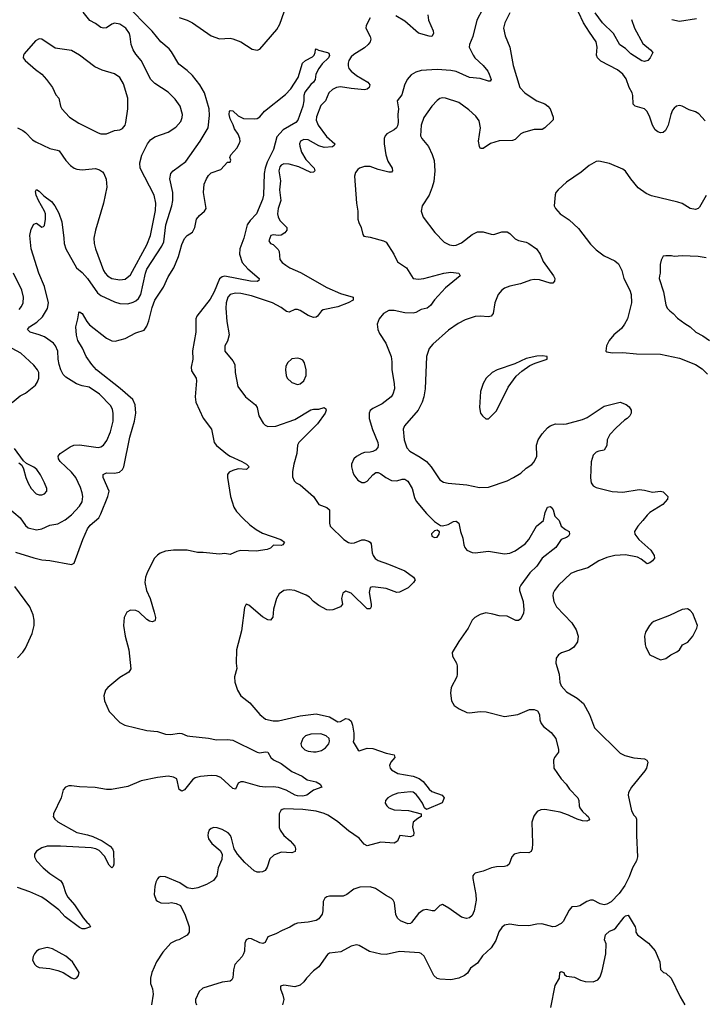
# Model space of a CAD drawing. Header units: inches. Extents: x 1678809 to 1859548, y 384609 to 522868.
# Tile 263 of 386: x 1772926 to 1778008, y 498595 to 505914. Entities that reach past the tile are written whole.
import ezdxf

# ---------------------------------------------------------------- set-up
doc = ezdxf.new("R2010")
doc.units = ezdxf.units.IN
doc.header["$MEASUREMENT"] = 0
doc.layers.add('B7479', color=7, linetype='Continuous')
doc.layers.add('B7570', color=7, linetype='Continuous')

msp = doc.modelspace()

# ---------------------------------------------------------------- linework, layer by layer
at = {"layer": 'B7479', "color": 5}
for points, elevation in [([(1773176, 500000), (1773175.8, 499990), (1773186.5, 499970), (1773210.3, 499950), (1773350, 499872.8), (1773430, 499855.5), (1773470, 499841.6), (1773538.4, 499810), (1773598, 499770), (1773616.4, 499750), (1773623.1, 499730), (1773624.6, 499635.4), (1773619.9, 499620.1), (1773610, 499609.6), (1773590, 499629.7), (1773556.4, 499696.4), (1773517.8, 499737.8), (1773490.6, 499750.6), (1773458.3, 499758.3), (1773229.2, 499770.8), (1773130, 499769.1), (1773090, 499758.4), (1773050, 499732.8), (1773036.2, 499710), (1773035.2, 499690), (1773050, 499660.3), (1773099.7, 499610), (1773150, 499567), (1773232.5, 499512.5), (1773247.1, 499487), (1773270, 499417.6), (1773283.8, 499390), (1773334.3, 499334.3), (1773398, 499238), (1773424.8, 499204.8), (1773442.8, 499190), (1773451, 499170), (1773410, 499156.2), (1773390, 499156.9), (1773370, 499165.4), (1773263.9, 499243.9), (1773216.4, 499296.4), (1773123.2, 499370), (1773090, 499391.9), (1773001.7, 499430), (1772910, 499462)], 420), ([(1774854.8, 500000), (1774854, 499910), (1774861.3, 499890), (1774890.2, 499850.2), (1774935.8, 499810), (1774970.4, 499770), (1774977.1, 499750), (1774974.8, 499730), (1774950, 499719.5), (1774870, 499724.4), (1774815.8, 499704.2), (1774784.6, 499675.4), (1774765.8, 499614.2), (1774750.8, 499590), (1774730, 499579.3), (1774710, 499576), (1774690, 499578), (1774670, 499586.6), (1774599.6, 499650), (1774546, 499710), (1774521.2, 499750), (1774500.7, 499830), (1774491.8, 499850), (1774475.1, 499870), (1774430, 499895.1), (1774394, 499906), (1774370, 499909.4), (1774350, 499902.7), (1774334.8, 499890), (1774326, 499870), (1774323.8, 499850), (1774330, 499824.7), (1774354, 499790), (1774417.1, 499737.1), (1774430.8, 499710), (1774428, 499670), (1774401.6, 499610), (1774390.4, 499550), (1774365.8, 499514.2), (1774314.2, 499485.8), (1774250, 499460.9), (1774210, 499452.7), (1774170, 499461.2), (1774116.6, 499496.6), (1774010, 499541.2), (1773975.3, 499544.7), (1773960.7, 499539.3), (1773950, 499528), (1773938, 499502), (1773930.8, 499470), (1773926, 499410), (1773941, 499370), (1773950, 499361), (1773974, 499350), (1774030, 499346), (1774050.7, 499350.7), (1774090, 499344.7), (1774122, 499330), (1774156.8, 499256.8), (1774186, 499170), (1774184.7, 499130), (1774170, 499108.7), (1774110, 499074), (1774090, 499069), (1774050, 499049), (1773990, 498981.2), (1773942.4, 498910), (1773908.2, 498830), (1773897.1, 498790), (1773899.3, 498750), (1773912.4, 498710), (1773917.6, 498670), (1773905.4, 498590)], 440), ([(1776752.3, 500000), (1776747.2, 499992.8), (1776732.3, 499947.7), (1776737.1, 499790), (1776735.5, 499750), (1776726.8, 499730), (1776710, 499720.7), (1776650, 499722.9), (1776601, 499710), (1776584.9, 499690), (1776564.1, 499635.9), (1776550, 499623.7), (1776530, 499618.4), (1776470, 499617.6), (1776432, 499610), (1776370, 499583.7), (1776310.6, 499569.4), (1776300.5, 499559.5), (1776294.8, 499550), (1776295.5, 499530), (1776317.8, 499410), (1776318.3, 499370), (1776305.3, 499290), (1776290, 499256), (1776270, 499237), (1776248.1, 499231.9), (1776210, 499241.6), (1776116, 499310), (1776070, 499336), (1776050, 499329), (1776010, 499288.7), (1775991, 499289), (1775950, 499299.5), (1775924.6, 499295.4), (1775890.3, 499269.7), (1775837.3, 499202.7), (1775830, 499196.3), (1775810, 499192.4), (1775755.8, 499215.8), (1775734, 499234), (1775722.6, 499262.6), (1775713, 499350), (1775702.9, 499370), (1775690, 499381.6), (1775645.6, 499405.6), (1775570, 499456.4), (1775530, 499466.9), (1775453.4, 499466.6), (1775410.3, 499449.7), (1775357.3, 499410), (1775330, 499398.7), (1775230, 499398), (1775210, 499393.6), (1775195.3, 499384.7), (1775180.9, 499359.1), (1775179.5, 499290), (1775174.3, 499265.7), (1775150.3, 499230), (1775130, 499218.5), (1775070, 499204.8), (1774990, 499198.7), (1774970, 499191), (1774932.7, 499167.3), (1774875.9, 499144.1), (1774830, 499118), (1774770, 499096), (1774750, 499055.3), (1774733.8, 499046.2), (1774710, 499052), (1774650, 499080.9), (1774630, 499082.7), (1774610, 499074), (1774600.4, 499050), (1774596.5, 498990), (1774590.3, 498970), (1774578.4, 498950), (1774526, 498890), (1774514, 498850), (1774509, 498791), (1774502.3, 498777.7), (1774490, 498766.9), (1774430, 498760.4), (1774286.1, 498713.9), (1774260.3, 498690), (1774231.7, 498630), (1774231.8, 498610), (1774241.3, 498590)], 460), ([(1777490.7, 500000), (1777506.2, 499986.2), (1777511.4, 499971.4), (1777510.2, 499850.2), (1777518.5, 499690), (1777510, 499660.9), (1777481.5, 499610), (1777457.4, 499542.6), (1777423.4, 499476.6), (1777382.2, 499417.8), (1777323.6, 499356.4), (1777290, 499338.7), (1777270, 499334), (1777241, 499341), (1777190, 499369.5), (1777170, 499367.8), (1777141.8, 499358.2), (1777090, 499327), (1777070, 499321.2), (1777030, 499319), (1777010, 499295.3), (1776964.9, 499210), (1776950, 499195.1), (1776910, 499173.6), (1776890, 499169.6), (1776807.7, 499192.3), (1776770, 499190.9), (1776710, 499177.7), (1776630, 499180.7), (1776570, 499189.8), (1776530, 499182), (1776510, 499165.7), (1776486.9, 499133.1), (1776464.7, 499070), (1776430, 499013.3), (1776365.4, 498954.6), (1776330, 498899.5), (1776277.5, 498862.5), (1776253.7, 498826.3), (1776232.7, 498810), (1776190, 498788.9), (1776130, 498775.8), (1776050, 498780.9), (1776030, 498786.4), (1776005.3, 498810), (1775931.5, 498951.5), (1775911.2, 498971.2), (1775897, 498977), (1775750, 498988.2), (1775650, 498966.1), (1775610, 498968.3), (1775526.8, 498986.8), (1775450, 499031.6), (1775430, 499036.9), (1775390, 499026.3), (1775314.1, 498985.9), (1775230, 498974), (1775214.4, 498965.6), (1775150, 498872), (1775110, 498844.7), (1775058.4, 498790), (1775038.7, 498761.3), (1775010, 498738), (1774970, 498725.1), (1774890, 498736.2), (1774864.7, 498730), (1774864.9, 498710), (1774882.6, 498662.6), (1774889.1, 498630), (1774880.2, 498590)], 480), ([(1775910.9, 500000), (1775911, 499990), (1775884.5, 499975.5), (1775850, 499948), (1775845.2, 499914.8), (1775855.5, 499870), (1775853.4, 499850), (1775830, 499839.6), (1775750.7, 499849.3), (1775733.1, 499806.9), (1775710, 499791.6), (1775610, 499800.4), (1775510, 499771.6), (1775485.7, 499785.7), (1775449.7, 499830), (1775370, 499883.9), (1775291.4, 499950), (1775230, 499992.5), (1775215.3, 500000)], 440), ([(1777139.9, 500000), (1777150.8, 499990), (1777161, 499970), (1777156.8, 499963.2), (1777142.8, 499957.2), (1777110, 499958.4), (1777070, 499969.7), (1777016.1, 499996.1), (1777005.4, 500000)], 460), ([(1776874.3, 498570), (1776906.6, 498733.4), (1776938, 498790), (1776942, 498830), (1776950, 498838), (1776970, 498832), (1776976.9, 498816.9), (1776990, 498804.7), (1777050, 498796.3), (1777095.2, 498775.2), (1777130, 498764.9), (1777190, 498760.7), (1777224.5, 498775.5), (1777240.7, 498799.3), (1777256.4, 498843.6), (1777283.7, 498970), (1777285.2, 499045.2), (1777273.6, 499073.6), (1777279.3, 499110), (1777310, 499137.3), (1777342, 499150), (1777358, 499162), (1777418.6, 499241.4), (1777430, 499251.3), (1777450, 499258), (1777500.5, 499170), (1777506.8, 499150), (1777506, 499130), (1777518.8, 499110), (1777601, 499050), (1777650, 498991.3), (1777684.7, 498910), (1777690, 498854), (1777711.1, 498831.1), (1777730, 498827.3), (1777768.2, 498788.2), (1777834.6, 498650), (1777871.4, 498590)], 480)]:
    msp.add_lwpolyline(points, dxfattribs=dict(at, elevation=elevation))
at = {"layer": 'B7479', "color": 5, "elevation": 440}
msp.add_lwpolyline([(1773130, 499016.2), (1773070, 499002.7), (1773050, 498989.2), (1773036.3, 498970), (1773025.5, 498950), (1773021.6, 498921.6), (1773037.3, 498890), (1773050, 498879.1), (1773070, 498868.4), (1773150, 498862), (1773210, 498846.8), (1773250, 498831), (1773310, 498791.3), (1773330, 498784.7), (1773350, 498792), (1773362, 498810), (1773368, 498830), (1773319, 498910), (1773270, 498952.7), (1773170, 499006.6)], close=True, dxfattribs=at)
at = {"layer": 'B7570', "color": 5}
for points, elevation in [([(1772835.3, 502290), (1772930.3, 502210), (1772970, 502153.4), (1772990, 502135.5), (1773050, 502122), (1773090, 502128.8), (1773150, 502155.6), (1773210, 502166.7), (1773263.6, 502196.4), (1773310, 502233.4), (1773370, 502298.7), (1773390.6, 502329.4), (1773395.5, 502370), (1773390, 502397.2), (1773377.1, 502437.1), (1773342.6, 502510), (1773311.1, 502550), (1773226.9, 502630), (1773214.3, 502650), (1773211.6, 502670), (1773226.6, 502690), (1773300.5, 502739.5), (1773328.9, 502751.1), (1773370, 502753.4), (1773510, 502734.9), (1773530, 502738.9), (1773548.9, 502751.1), (1773574.1, 502785.9), (1773600.6, 502850), (1773621.2, 502930), (1773621.5, 502990), (1773615.5, 503015.5), (1773602.3, 503042.3), (1773519.7, 503130), (1773441.6, 503181.6), (1773390, 503192), (1773347.5, 503207.5), (1773270, 503257.4), (1773250, 503275.6), (1773231, 503310), (1773219.8, 503350), (1773212.5, 503390), (1773209.8, 503450), (1773192.7, 503490), (1773177.2, 503510), (1773110, 503555.4), (1773070, 503572.4), (1773002.7, 503590), (1772983.7, 503610), (1772998.4, 503630), (1773054.4, 503665.6), (1773095.3, 503704.7), (1773132.7, 503767.3), (1773139.8, 503810), (1773109.2, 503930), (1773066.9, 504030), (1773010.6, 504210), (1773000.2, 504310), (1773010, 504357.1), (1773030, 504394), (1773050, 504402), (1773090, 504370.7), (1773102.5, 504377.5), (1773110, 504382.8), (1773117.7, 504430), (1773116.8, 504470), (1773110, 504489.6), (1773064.8, 504570), (1773048.8, 504610), (1773044.4, 504635.6), (1773050, 504650.6), (1773070, 504639.5), (1773104.1, 504604.1), (1773161.5, 504561.5), (1773188, 504530), (1773215.7, 504475.7), (1773239.3, 504410), (1773254.9, 504290), (1773256, 504250), (1773270, 504210.7), (1773348, 504070), (1773390, 504034.4), (1773430, 503990.3), (1773503.2, 503883.2), (1773530, 503863.2), (1773630, 503816.9), (1773670, 503803.6), (1773730, 503801.8), (1773770, 503812.8), (1773790, 503823.8), (1773810, 503842.3), (1773827.5, 503870), (1773860.2, 504030), (1773870, 504059.6), (1773983.4, 504230), (1773996.4, 504263.6), (1774013.3, 504390), (1774057, 504530), (1774064.3, 504570), (1774063.9, 504630), (1774043.1, 504730), (1774049.6, 504770), (1774067.3, 504790), (1774159.7, 504860.3), (1774268.6, 505011.4), (1774327.7, 505110), (1774337.9, 505202.1), (1774334.7, 505250), (1774298.9, 505370), (1774265.4, 505430), (1774210, 505498.6), (1774170, 505536.1), (1774110, 505582), (1774055.5, 505675.5), (1774037.7, 505697.7), (1773974.1, 505750), (1773910, 505827.8), (1773710, 506031.6)], 440), ([(1774111, 505931), (1774170.1, 505910.2), (1774210, 505890.3), (1774350, 505793.1), (1774410, 505771.8), (1774490, 505776), (1774511.4, 505771.4), (1774570.8, 505750), (1774653.7, 505693.7), (1774690, 505687), (1774710, 505694.9), (1774838.2, 505841.8), (1774860.3, 505879.7), (1774892.2, 505972.2)], 440), ([(1776366.7, 505990), (1776324.5, 505910), (1776294.9, 505790), (1776270.4, 505730), (1776266.4, 505710), (1776296.5, 505650), (1776310.3, 505630), (1776370, 505573.7), (1776405.7, 505530), (1776416.9, 505510), (1776430, 505468), (1776422, 505458), (1776410, 505456.2), (1776350, 505476.8), (1776270, 505483.1), (1776170, 505528.7), (1776130, 505536.8), (1776030, 505544.2), (1775910, 505536.2), (1775870, 505522.5), (1775837.1, 505502.9), (1775806.2, 505470), (1775787.3, 505427.3), (1775765.7, 505354.3), (1775733, 505310), (1775742, 505250), (1775735.6, 505210), (1775740.2, 505150), (1775735.3, 505124.7), (1775727.2, 505110), (1775710, 505096), (1775655.3, 505064.7), (1775643.1, 505050), (1775635.6, 505030), (1775635.2, 504990), (1775648.4, 504908.4), (1775662.2, 504862.2), (1775694.9, 504810), (1775697.3, 504790), (1775690, 504781.2), (1775670, 504780.7), (1775590, 504800.3), (1775530, 504821.8), (1775490, 504821.8), (1775453, 504810), (1775440, 504800), (1775423, 504777), (1775413.8, 504750), (1775429.2, 504550), (1775439.3, 504490), (1775440.3, 504430), (1775445.7, 504405.7), (1775464, 504370), (1775476, 504316), (1775483.5, 504303.5), (1775530, 504296.3), (1775630, 504270.7), (1775650, 504258.8), (1775708, 504170), (1775733.2, 504113.2), (1775800.7, 504070), (1775851.3, 503990), (1775890, 503985.3), (1775930, 503990.3), (1776079, 504030), (1776130, 504037.8), (1776190.4, 504030.4), (1776201, 504010), (1776090, 503921.3), (1776009.4, 503830.6), (1775979.6, 503790), (1775954.9, 503770), (1775910, 503758.6), (1775870, 503738.2), (1775850, 503732.9), (1775790, 503733.6), (1775710, 503752.4), (1775670, 503753.1), (1775630.6, 503730), (1775597.1, 503690), (1775583, 503650), (1775588.2, 503610), (1775601.2, 503581.2), (1775647, 503510), (1775686.4, 503410), (1775692.4, 503370), (1775692.2, 503310), (1775710.3, 503210), (1775711.6, 503170), (1775700.3, 503130), (1775688, 503110), (1775621.3, 503058.7), (1775550, 503024.4), (1775530.2, 503009.8), (1775523.2, 502990), (1775524.5, 502950), (1775547.4, 502867.4), (1775588.9, 502770), (1775591.5, 502750), (1775587.4, 502732.6), (1775570, 502713.6), (1775550, 502704.2), (1775530, 502698.7), (1775490, 502697), (1775470, 502689.5), (1775430, 502667), (1775410.6, 502650), (1775393.4, 502610), (1775393, 502590), (1775402.4, 502550), (1775410.4, 502530), (1775439.3, 502490), (1775470, 502474), (1775490, 502474.4), (1775510, 502483.8), (1775550, 502530.8), (1775572.5, 502547.5), (1775590, 502547.7), (1775610, 502538), (1775646.8, 502510), (1775690, 502488.5), (1775730, 502486.4), (1775770, 502499.3), (1775790, 502497.1), (1775810, 502483.8), (1775844.4, 502430), (1775861.1, 502361.1), (1775874.2, 502334.2), (1775950, 502244), (1776010, 502182.8), (1776054.8, 502154.8), (1776070, 502150.8), (1776110, 502160.5), (1776150, 502183), (1776166.8, 502186.8), (1776170, 502187.3), (1776190, 502171), (1776202, 502110), (1776218.8, 502058.8), (1776226.7, 502010), (1776234.9, 501990), (1776250.8, 501970), (1776290, 501952.7), (1776310.5, 501950.5), (1776410, 501964.2), (1776530, 501942.6), (1776570, 501948.9), (1776610, 501964.6), (1776682.7, 502017.3), (1776710, 502050.6), (1776767.6, 502150), (1776818.4, 502190), (1776832, 502250), (1776850, 502290.7), (1776870, 502294), (1776876, 502290), (1776890.4, 502270.4), (1776904.4, 502224.4), (1776936.3, 502190), (1776950.8, 502150), (1776983.8, 502123.8), (1777011, 502110), (1777014, 502090), (1777004.5, 502075.5), (1776990, 502065.2), (1776951.3, 502050), (1776910.7, 501990), (1776808.7, 501911.3), (1776769.4, 501850.6), (1776718.4, 501801.6), (1776650.3, 501710), (1776640.3, 501690), (1776640.3, 501670), (1776667.4, 501590), (1776673.4, 501526.6), (1776670, 501502), (1776650, 501459), (1776633.2, 501446.8), (1776613, 501447), (1776550, 501479.7), (1776490, 501483.5), (1776444.1, 501495.9), (1776390, 501503.6), (1776350, 501492), (1776310, 501469.6), (1776289.1, 501450.9), (1776259.3, 501390), (1776190, 501292.3), (1776141.3, 501210), (1776142.6, 501182.6), (1776172.7, 501130), (1776177.1, 501110), (1776178, 501050), (1776174.9, 501030), (1776134, 500950), (1776127.1, 500907.1), (1776134.9, 500850), (1776156.2, 500816.2), (1776193.4, 500790), (1776250, 500764), (1776270, 500760.9), (1776350, 500771.8), (1776394, 500770), (1776530, 500734.9), (1776630, 500748.7), (1776714.3, 500785.7), (1776750, 500786.5), (1776775.6, 500775.6), (1776788.9, 500750), (1776793.4, 500710), (1776803.2, 500683.2), (1776820.8, 500660.8), (1776875.9, 500615.9), (1776912.2, 500570), (1776930.4, 500490), (1776930.7, 500470), (1776900.7, 500430), (1776893.4, 500410), (1776897.3, 500350), (1776950.3, 500270.3), (1776987.7, 500230), (1777013.1, 500193.1), (1777075.5, 500130), (1777081.6, 500110), (1777083.8, 500070), (1777090, 500056), (1777108.7, 500028.7), (1777139.9, 500000)], 460), ([(1772910, 505110.7), (1772950, 505090.4), (1772970, 505075.8), (1773020.5, 505020.5), (1773045.2, 505005.2), (1773150, 504956.5), (1773204.9, 504944.9), (1773218, 504938), (1773270, 504866.4), (1773303.8, 504830), (1773330, 504810.4), (1773350, 504802.4), (1773390, 504797.6), (1773490, 504808.7), (1773518.6, 504798.6), (1773542, 504782), (1773551.8, 504770), (1773569.1, 504729.1), (1773574.7, 504670), (1773550, 504549), (1773488.4, 504350), (1773477.8, 504290), (1773479, 504250), (1773489.5, 504210), (1773548.9, 504050), (1773560.6, 504030), (1773578.3, 504010), (1773610, 503991.1), (1773670, 503979.4), (1773710, 503985.4), (1773750, 504016), (1773870, 504239.5), (1773898, 504310), (1773935, 504495), (1773937.8, 504550), (1773925, 504610), (1773821.1, 504810), (1773819.3, 504850), (1773833.4, 504906.6), (1773876.4, 504990), (1773899.4, 505020.6), (1773930, 505042.8), (1774030, 505078.5), (1774085.4, 505114.6), (1774123, 505157), (1774134.4, 505185.6), (1774135, 505210), (1774118.7, 505270), (1774082, 505322), (1774030, 505375.8), (1773930, 505440.5), (1773901.1, 505470), (1773829.8, 505609.8), (1773790, 505657), (1773769.8, 505689.8), (1773755.1, 505730), (1773748, 505790), (1773741.3, 505810), (1773715.1, 505850), (1773670, 505881.3), (1773630, 505887.8), (1773610, 505880.5), (1773570, 505854), (1773550, 505849.6), (1773530, 505856.2), (1773490, 505885.6), (1773447.4, 505907.4), (1773397, 505970)], 460), ([(1775530, 505927), (1775500.3, 505870), (1775499.5, 505850), (1775531.5, 505790), (1775534.9, 505770), (1775530.2, 505749.8), (1775517, 505730), (1775490, 505703.5), (1775410, 505656.1), (1775390, 505638), (1775372.8, 505610), (1775367.4, 505590), (1775367.2, 505570), (1775373.7, 505550), (1775390, 505530.2), (1775430, 505499.8), (1775514.9, 505450), (1775528, 505430), (1775523, 505410), (1775510, 505397), (1775490, 505393.6), (1775390, 505401.7), (1775310, 505414.1), (1775280.5, 505410), (1775250, 505395.9), (1775223.2, 505370), (1775198, 505310), (1775164.8, 505275.2), (1775131.3, 505191.3), (1775130, 505167.7), (1775144.3, 505130), (1775205.5, 505045.5), (1775268.4, 504990), (1775262.3, 504977.7), (1775250, 504968.2), (1775190, 504964.5), (1775150, 504975.6), (1775070, 505019.9), (1775037.5, 505022.5), (1775013.7, 505010), (1775006, 504990), (1775007.1, 504972.9), (1775021.1, 504930), (1775053.4, 504873.4), (1775114.7, 504810), (1775119.5, 504790), (1775110, 504779.7), (1775090, 504778.5), (1774999.9, 504819.9), (1774930, 504839.8), (1774890, 504842), (1774870, 504833.6), (1774860.1, 504819.9), (1774853, 504790), (1774864.7, 504715.3), (1774855.9, 504650), (1774866.3, 504570), (1774846.7, 504510), (1774842.8, 504470), (1774847.4, 504447.4), (1774860.6, 504420.6), (1774912.7, 504370), (1774910.4, 504350), (1774896.4, 504330), (1774870, 504313), (1774849.5, 504309.5), (1774810, 504314.5), (1774792, 504310), (1774778, 504270), (1774791.3, 504250), (1774810, 504242), (1774846.7, 504206.7), (1774854.9, 504190), (1774860.4, 504130), (1774876.4, 504110), (1774903.7, 504090), (1774934.4, 504070), (1775013.8, 504033.9), (1775210, 503923.6), (1775310, 503877.4), (1775404, 503850), (1775404, 503830), (1775367.7, 503810), (1775290, 503778.9), (1775182.3, 503757.7), (1775170.2, 503749.8), (1775140.7, 503710), (1775130, 503702), (1775110, 503699.6), (1775070, 503716), (1775010, 503752.5), (1774990, 503759.3), (1774970, 503759.1), (1774930, 503740.7), (1774910, 503743.6), (1774870, 503773.5), (1774805.1, 503810), (1774650, 503860.8), (1774570, 503879.5), (1774530, 503881.8), (1774490.2, 503869.8), (1774472.6, 503850), (1774460.7, 503810), (1774459, 503770), (1774465.7, 503670), (1774483.7, 503570), (1774470, 503524), (1774450.5, 503490), (1774450.5, 503450), (1774510, 503377.3), (1774524.4, 503350), (1774528.5, 503290), (1774547.4, 503187.4), (1774604.9, 503110), (1774679.3, 503050), (1774690.3, 503030), (1774704.2, 502970), (1774735.3, 502915.3), (1774750, 502900.7), (1774770.4, 502890.4), (1774830, 502891.6), (1774970, 502940.7), (1775090, 503014.4), (1775110, 503019.6), (1775150, 503018.4), (1775190, 503030.4), (1775202, 503022), (1775202.8, 503010), (1775195.5, 502990), (1775138.4, 502910), (1775000.3, 502770), (1774991.8, 502750), (1774986.3, 502690), (1774964.4, 502610), (1774954.4, 502554.4), (1774954.6, 502514.6), (1774966.2, 502486.2), (1774981, 502470), (1775010, 502455.5), (1775030, 502439.3), (1775108.7, 502368.7), (1775150, 502310.5), (1775208, 502288), (1775230, 502271.3), (1775227.7, 502170), (1775234, 502150), (1775334.9, 502050), (1775370, 502027.2), (1775390, 502022.6), (1775414.9, 502025.1), (1775470, 502047), (1775490, 502047.2), (1775518.2, 502038.2), (1775530.3, 502030.2), (1775537.8, 502017.8), (1775546.2, 501950), (1775552.4, 501930), (1775568, 501908), (1775590, 501893.7), (1775667.1, 501867), (1775790, 501816), (1775852, 501770), (1775866, 501750), (1775854, 501730), (1775814, 501690), (1775750, 501657.6), (1775730, 501656.2), (1775650, 501684.4), (1775550, 501696.9), (1775530, 501691.8), (1775524.2, 501655.8), (1775538.7, 501570), (1775538.4, 501550), (1775530, 501533.2), (1775510, 501534.5), (1775390, 501651.6), (1775350, 501665.2), (1775327.3, 501650), (1775319.1, 501610), (1775326, 501570), (1775311.3, 501550), (1775253.4, 501526.6), (1775230, 501524.5), (1775210, 501527.8), (1775150, 501558), (1775110, 501588.2), (1775080.2, 501620.2), (1775056.2, 501636.2), (1774970, 501671.4), (1774930, 501675.9), (1774890, 501669.8), (1774854.1, 501645.9), (1774833.6, 501610), (1774812.2, 501532.2), (1774807.3, 501472.7), (1774790, 501449), (1774770, 501452.7), (1774730, 501475.6), (1774630, 501561.2), (1774610, 501568.7), (1774596.3, 501543.7), (1774575.6, 501370), (1774538.4, 501230), (1774534.8, 501130), (1774538.8, 501090), (1774522.8, 501030), (1774525.5, 500990), (1774546, 500930), (1774570, 500887.7), (1774636.9, 500836.9), (1774710, 500748), (1774754.2, 500714.2), (1774810, 500703.1), (1774850, 500702.6), (1775010, 500740.2), (1775130, 500754.9), (1775230, 500730.4), (1775290, 500694.9), (1775310, 500697.1), (1775350, 500718.4), (1775373.4, 500713.4), (1775390, 500698.8), (1775400.5, 500670), (1775410.6, 500609.4), (1775410.8, 500569.2), (1775405.4, 500545.4), (1775442.8, 500482.8), (1775450, 500478), (1775510, 500498), (1775550, 500496.3), (1775650, 500460.5), (1775710.3, 500450.3), (1775714.8, 500430), (1775684.9, 500395.1), (1775675.3, 500370), (1775679.5, 500350), (1775690, 500336.4), (1775737.3, 500310), (1775850, 500291.3), (1775894.4, 500274.4), (1775925.8, 500250), (1775970, 500193.1), (1775990, 500176), (1776066, 500150), (1776081, 500130), (1776067.3, 500092.7), (1775950, 500044), (1775934.5, 500054.5), (1775918.9, 500090), (1775893.3, 500130), (1775873.5, 500153.5), (1775850, 500170.6), (1775830, 500174.1), (1775735.7, 500164.3), (1775696.9, 500150), (1775663.1, 500130), (1775645.7, 500110), (1775643.6, 500090), (1775654.3, 500070), (1775670, 500056.1), (1775710, 500040.6), (1775814.9, 500034.9), (1775910.9, 500010.9), (1775910.9, 500000)], 440), ([(1775958.6, 505950), (1775965.6, 505910), (1775999.1, 505830), (1776002, 505810), (1775990.6, 505790), (1775970, 505791.3), (1775890, 505814.7), (1775790, 505903.5), (1775721.6, 505941.6)], 440), ([(1776570, 505963.6), (1776531.3, 505890), (1776522.4, 505850), (1776534.1, 505794.1), (1776568.5, 505708.5), (1776594.1, 505574.1), (1776644, 505410), (1776680.3, 505370), (1776750, 505321.8), (1776770, 505310.2), (1776829.4, 505289.4), (1776852.2, 505272.2), (1776870.2, 505250), (1776892.6, 505190), (1776890.3, 505170), (1776881, 505159), (1776830, 505109.7), (1776810, 505098), (1776750, 505098), (1776670, 505075.1), (1776650, 505065.1), (1776610, 505024.4), (1776590, 505015.1), (1776490, 505012.1), (1776426.6, 504993.4), (1776370, 504957.4), (1776357.2, 504957.2), (1776350, 504957.6), (1776342.7, 504970), (1776335.9, 505010), (1776351.4, 505110), (1776342, 505162), (1776316.5, 505196.5), (1776264.4, 505244.4), (1776190, 505298.5), (1776090, 505331.2), (1776070, 505333), (1776050, 505327.8), (1776030, 505313.3), (1775990, 505271.3), (1775930, 505186), (1775910.2, 505130), (1775904.6, 505050), (1775914.6, 505030), (1775964.4, 504970), (1775992.8, 504912.8), (1776007.5, 504867.5), (1776012.1, 504790), (1776003.2, 504710), (1775993.2, 504670), (1775968.5, 504610), (1775916.5, 504530), (1775910.3, 504490), (1775926.1, 504446.1), (1776012.8, 504332.8), (1776080.2, 504260.2), (1776120, 504240), (1776150, 504234.9), (1776170, 504238), (1776210, 504254.7), (1776290, 504316.5), (1776330, 504335.6), (1776370, 504335.9), (1776430, 504319.1), (1776450, 504317.8), (1776510, 504336.5), (1776550, 504335.6), (1776570, 504323.7), (1776610, 504283.6), (1776632.8, 504272.8), (1776690, 504260.2), (1776710, 504251.3), (1776768.7, 504210), (1776795.6, 504170), (1776817.5, 504117.5), (1776894, 504010), (1776902.8, 503990), (1776901, 503970), (1776890, 503955.3), (1776870, 503956), (1776790, 503980.4), (1776750, 503982.7), (1776722.6, 503977.4), (1776649.2, 503950.8), (1776570, 503933.5), (1776530, 503918.3), (1776510, 503904.2), (1776483.2, 503870), (1776458.2, 503810), (1776446.5, 503730), (1776430.3, 503710), (1776410, 503705.3), (1776350, 503710.8), (1776312.4, 503707.6), (1776236.9, 503683.1), (1776185.1, 503654.9), (1776114, 503606), (1775997.2, 503502.8), (1775970.2, 503469.8), (1775949.1, 503410.9), (1775939.2, 503170), (1775930.2, 503110.2), (1775918.2, 503070), (1775886.7, 503010), (1775786.4, 502893.6), (1775776.9, 502870), (1775782.8, 502790), (1775803.1, 502730), (1775825.6, 502705.6), (1775902.3, 502662.3), (1775950, 502628.9), (1775985.3, 502590), (1776050, 502494.4), (1776076.9, 502476.9), (1776110, 502467.9), (1776250, 502455.6), (1776342.9, 502437.1), (1776410, 502437.6), (1776550, 502486.4), (1776597.2, 502510), (1776650, 502543), (1776690, 502579.1), (1776732.8, 502607.2), (1776750, 502627.3), (1776769.8, 502670.2), (1776768.2, 502750), (1776779.3, 502790), (1776810, 502834.9), (1776850, 502880.4), (1776870, 502895.8), (1776910, 502910.4), (1776970, 502906.3), (1776990, 502908.9), (1777110, 502940.7), (1777143.2, 502956.8), (1777270, 503042), (1777390.3, 503070.3), (1777434.2, 503054.2), (1777456.7, 503036.7), (1777470.7, 503010), (1777470.7, 502990), (1777460.7, 502970), (1777442, 502950), (1777422.4, 502937.6), (1777359.4, 502880.6), (1777312.2, 502830), (1777293, 502790), (1777290, 502748), (1777270, 502714), (1777230, 502706.6), (1777210, 502698), (1777190, 502676), (1777173.9, 502626.1), (1777169.1, 502509.1), (1777173.4, 502470), (1777189.3, 502449.3), (1777210, 502437.4), (1777330, 502405.5), (1777410, 502402.4), (1777530, 502420.7), (1777570, 502417.7), (1777630, 502402.3), (1777690.3, 502410.3), (1777710, 502404.9), (1777744.9, 502370), (1777742.4, 502350), (1777706.4, 502310), (1777610.6, 502250), (1777590, 502231.8), (1777558.4, 502190), (1777520.3, 502150), (1777495.8, 502110), (1777499.5, 502090), (1777527.4, 502050), (1777617.1, 501970), (1777643, 501930), (1777645.5, 501910), (1777630.4, 501890), (1777610, 501875.6), (1777590, 501869.6), (1777544.5, 501904.5), (1777518, 501918), (1777430, 501934.6), (1777350, 501929.8), (1777290, 501916.8), (1777230, 501890.7), (1777150, 501838.4), (1777065, 501815), (1777024, 501796), (1776930.1, 501709.8), (1776901.5, 501670), (1776891.5, 501650), (1776889.1, 501630.9), (1776896.5, 501590), (1776915.6, 501550), (1777030.3, 501430), (1777062.4, 501377.6), (1777077.6, 501330), (1777071.3, 501290), (1777044.6, 501250), (1777013.7, 501226.3), (1776953.6, 501206.4), (1776930, 501193.6), (1776912.9, 501167.1), (1776910.3, 501130), (1776936.5, 501050), (1776940.3, 500990), (1776950, 500963), (1776990, 500917), (1777070.4, 500870), (1777116.4, 500830), (1777162.6, 500750), (1777199.5, 500650), (1777390, 500462.6), (1777423.8, 500443.8), (1777490, 500426.3), (1777570, 500420.4), (1777587.3, 500410), (1777594, 500394), (1777584.2, 500350), (1777573.1, 500330), (1777473.6, 500210), (1777452, 500170), (1777447.8, 500150), (1777472.7, 500032.7), (1777490, 500000.7), (1777490.7, 500000)], 480), ([(1778021.6, 505161.6), (1777975.2, 505215.2), (1777950, 505229.7), (1777903.6, 505243.6), (1777850, 505271.3), (1777830, 505274.7), (1777809.1, 505270.9), (1777790, 505256.2), (1777779.1, 505240.9), (1777766, 505210), (1777745.3, 505130), (1777725.5, 505090), (1777710, 505076.2), (1777690, 505073.6), (1777670, 505079.6), (1777650, 505096.2), (1777630, 505129.5), (1777610.9, 505190), (1777590, 505231.5), (1777570, 505251), (1777502, 505270), (1777486.2, 505286.1), (1777484.5, 505350), (1777478.7, 505370), (1777457.4, 505410), (1777434.4, 505474.4), (1777410, 505509.8), (1777370, 505541.3), (1777245.2, 505605.2), (1777220.2, 505630), (1777212.7, 505650), (1777218.7, 505710), (1777211.9, 505750), (1777160.5, 505820.5), (1777117.5, 505890), (1777080.5, 505970)], 480), ([(1777474.7, 505914.7), (1777495.6, 505850), (1777557, 505737), (1777616, 505690), (1777631.3, 505670), (1777613.4, 505630), (1777594.8, 505610), (1777570, 505603.6), (1777550, 505607.6), (1777470, 505660.8), (1777430, 505699.7), (1777388, 505728), (1777340.9, 505810), (1777257.2, 505890), (1777204.2, 505964.2)], 460), ([(1777774.1, 505914.1), (1777830, 505901.8), (1777957.7, 505922.3)], 480), ([(1772895.4, 501955.4), (1773030, 501913.2), (1773090, 501899.3), (1773150, 501894), (1773310, 501863.8), (1773330, 501874.8), (1773395, 502050), (1773430.5, 502130), (1773450, 502157.1), (1773514, 502210), (1773530, 502239.5), (1773581.5, 502370), (1773589.8, 502410), (1773547.3, 502510), (1773547, 502533), (1773570, 502545.2), (1773630, 502542), (1773666.6, 502550), (1773689.7, 502570), (1773699.3, 502590), (1773743.5, 502810), (1773780.3, 502930), (1773788.2, 502990), (1773784.6, 503050), (1773767.4, 503090), (1773672.6, 503172.6), (1773495.8, 503310), (1773461.6, 503350), (1773420.5, 503410), (1773392.5, 503472.5), (1773358.7, 503530), (1773348.2, 503568.2), (1773343.5, 503630), (1773358.3, 503690), (1773364.2, 503735.8), (1773370, 503742.8), (1773390, 503730.4), (1773425.3, 503670), (1773445.8, 503645.8), (1773570, 503546.4), (1773610, 503526.4), (1773635.3, 503524.7), (1773710, 503544.4), (1773790, 503584.9), (1773850, 503604.7), (1773870, 503636), (1773885.1, 503674.9), (1773910, 503774), (1773929.8, 503830), (1773994.9, 503925.1), (1774030, 504001.6), (1774071, 504070), (1774107, 504153), (1774130, 504242), (1774150, 504286.4), (1774170, 504308.9), (1774210, 504333.4), (1774227.2, 504370), (1774241, 504430), (1774262.2, 504457.8), (1774299.8, 504490), (1774311.9, 504510), (1774293, 504630), (1774298, 504690), (1774313.6, 504730), (1774330, 504756.3), (1774350, 504776.3), (1774420.7, 504799.3), (1774470, 504854), (1774490, 504854), (1774495.3, 504870), (1774488.4, 504888.4), (1774495.3, 504910), (1774541, 504959), (1774558, 504990), (1774563.5, 505010), (1774562.6, 505030), (1774550, 505063.7), (1774523.1, 505103.1), (1774513, 505133), (1774490, 505177), (1774482.3, 505210), (1774486.2, 505233.8), (1774490, 505238.7), (1774510, 505237), (1774550, 505200.3), (1774590, 505179.3), (1774670, 505176), (1774690, 505178.8), (1774710, 505190.7), (1774746.4, 505233.6), (1774901.4, 505358.6), (1774940.4, 505399.6), (1774996.7, 505483.2), (1775028, 505590), (1775050, 505610.3), (1775103.3, 505636.7), (1775114.5, 505650), (1775122.7, 505670), (1775124, 505690), (1775130, 505696), (1775147.1, 505687.1), (1775214, 505670), (1775224.7, 505664.7), (1775230, 505648.7), (1775220.7, 505630), (1775174.2, 505585.8), (1775150.6, 505550), (1775126.8, 505510), (1775122.8, 505470), (1775110.8, 505450), (1775090, 505433.2), (1775044.9, 505375.1), (1775038, 505350), (1775038, 505310), (1775031.1, 505270), (1774993.9, 505166.1), (1774979.1, 505150), (1774883.8, 505096.2), (1774836.5, 505043.5), (1774813.7, 504950), (1774765.5, 504854.5), (1774751, 504810), (1774744, 504770), (1774737, 504610), (1774730, 504577), (1774685.2, 504470), (1774638.9, 504421.1), (1774617.8, 504390), (1774592.1, 504290), (1774561.6, 504210), (1774559.7, 504170), (1774579.6, 504110), (1774620.6, 504060.6), (1774706, 503990), (1774704, 503976), (1774691.2, 503968.8), (1774642, 503970), (1774450, 504008), (1774430, 504002.8), (1774410, 503986.4), (1774370.9, 503890), (1774342.7, 503837.3), (1774242.8, 503710), (1774235.2, 503690), (1774236.2, 503590), (1774211.1, 503451.1), (1774212.3, 503390), (1774201.6, 503330), (1774203.9, 503303.9), (1774236.5, 503250), (1774240.7, 503230), (1774231.1, 503110), (1774234.2, 503070), (1774290, 502950.6), (1774350.4, 502870), (1774371.8, 502770), (1774387.9, 502747.9), (1774470, 502682.6), (1774490, 502669.2), (1774577.1, 502630), (1774610.6, 502610), (1774630.7, 502590), (1774611.3, 502570), (1774550, 502575.6), (1774510, 502563.1), (1774482.6, 502550), (1774470, 502531.8), (1774469.5, 502510), (1774491.9, 502370), (1774518.5, 502290), (1774538.7, 502258.7), (1774586.1, 502206.1), (1774637.7, 502157.7), (1774684.1, 502124.1), (1774730, 502097.7), (1774866.8, 502050), (1774893.4, 502030), (1774882.8, 502010), (1774870, 502005.4), (1774813, 502007), (1774790, 501986.6), (1774764.7, 501975.3), (1774683.9, 501963.9), (1774570, 501967), (1774539.1, 501960.9), (1774490, 501939), (1774450, 501945.2), (1774410, 501942), (1774290, 501953.3), (1774247.3, 501952.7), (1774170, 501970.5), (1774069.3, 501970.7), (1774010, 501963.8), (1773971, 501949), (1773950, 501933.7), (1773928.4, 501910), (1773875.6, 501810), (1773860.6, 501770), (1773855.2, 501730), (1773867.6, 501670), (1773895.6, 501610), (1773926.5, 501510), (1773935.3, 501470), (1773933.7, 501450), (1773930, 501444.5), (1773910, 501437.4), (1773890, 501442.7), (1773870, 501454.2), (1773811.3, 501511.3), (1773790, 501521.3), (1773750, 501525), (1773722.6, 501510), (1773703.5, 501470), (1773698.6, 501410), (1773709.5, 501330), (1773738, 501230), (1773751.7, 501088.3), (1773736.2, 501063.8), (1773670, 501023.2), (1773580.8, 500950), (1773564.3, 500930), (1773552.4, 500887.6), (1773555.9, 500850), (1773590, 500772), (1773670, 500690.3), (1773707.7, 500670), (1773870, 500630.1), (1773950, 500621.4), (1774010, 500603.1), (1774050, 500600.4), (1774110.2, 500610.2), (1774130, 500607.9), (1774170, 500590.2), (1774190, 500586.8), (1774330, 500573.7), (1774390, 500561), (1774470, 500563.2), (1774510, 500557), (1774690, 500468.2), (1774710, 500464.9), (1774750, 500471.3), (1774770, 500468.5), (1774792.4, 500430), (1774811.4, 500411.4), (1774870, 500385.2), (1774950, 500325), (1775024.9, 500290), (1775063, 500263), (1775130, 500247.4), (1775158.4, 500230), (1775172.4, 500207.6), (1775110, 500187.1), (1775061.3, 500150), (1775030, 500141.9), (1774990, 500144), (1774973, 500150), (1774906.1, 500186.1), (1774850, 500206.8), (1774810, 500211.9), (1774750.8, 500209.2), (1774710, 500213.8), (1774590, 500247.2), (1774570, 500247.4), (1774550, 500239.6), (1774530, 500193.2), (1774510, 500198.9), (1774420.4, 500280.4), (1774390, 500292.4), (1774350, 500296.4), (1774270, 500287.5), (1774230, 500277.3), (1774210, 500264.5), (1774150, 500189.7), (1774130, 500178), (1774112.1, 500192.1), (1774093, 500270), (1774070, 500283), (1774030, 500289.7), (1773950, 500279.8), (1773830, 500255.2), (1773730, 500214.9), (1773607.5, 500192.5), (1773570, 500192.1), (1773487.5, 500207.5), (1773370, 500210.8), (1773310, 500219.7), (1773290, 500219.3), (1773266, 500210), (1773249.4, 500190), (1773234.6, 500130), (1773176.3, 500010), (1773176, 500000)], 420), ([(1778030, 504606.6), (1777979.6, 504520.4), (1777970, 504509.7), (1777950, 504503.1), (1777910, 504509.8), (1777850, 504546.4), (1777817.6, 504557.6), (1777623.4, 504603.4), (1777582.1, 504622.1), (1777524.3, 504664.3), (1777469.7, 504730), (1777430, 504787.3), (1777410, 504802.9), (1777310, 504845.7), (1777230, 504862.6), (1777210, 504859.1), (1777158.4, 504830), (1777100.4, 504779.6), (1776990, 504706.6), (1776928.7, 504650), (1776911.8, 504630), (1776907.1, 504612.9), (1776898.7, 504530), (1776908.7, 504510), (1776944.6, 504470), (1777010, 504425.3), (1777080.7, 504360.7), (1777170, 504246), (1777210, 504203.6), (1777270, 504159.6), (1777350, 504120.3), (1777378, 504098), (1777402.3, 504050), (1777417.3, 503990), (1777462.1, 503902.1), (1777472, 503870), (1777474.3, 503810), (1777443.2, 503690), (1777422.9, 503650), (1777400.6, 503619.4), (1777343.1, 503570), (1777308.2, 503530), (1777288, 503490), (1777282.8, 503450), (1777290, 503444.9), (1777330, 503437), (1777410, 503439.1), (1777510.2, 503430.2), (1777690, 503426.3), (1777830, 503398.8), (1777950.4, 503350), (1777999.2, 503319.2), (1778038.9, 503278.9)], 520), ([(1778030, 504143.7), (1777970, 504152.3), (1777850, 504157.2), (1777790, 504154), (1777770, 504159), (1777730, 504159), (1777710, 504155.3), (1777694, 504126), (1777686.7, 504093.3), (1777687.3, 504030), (1777680.7, 504010), (1777680.5, 503990), (1777710.7, 503890), (1777730, 503794), (1777738, 503770), (1777758, 503750), (1777784.7, 503730), (1777815.9, 503695.9), (1777870, 503654.8), (1777910, 503630.8), (1777951, 503590), (1778004.8, 503564.8), (1778054.8, 503530)], 540), ([(1772921.4, 503758.6), (1772939.4, 503780.6), (1772952.1, 503807.9), (1772954.5, 503850), (1772942.8, 503902.8), (1772878.7, 504030)], 460), ([(1772870, 503068.8), (1772930, 503117.1), (1772970, 503138), (1773042.6, 503197.4), (1773058.5, 503221.5), (1773068.6, 503250), (1773067.6, 503290), (1773059.2, 503310), (1773030, 503345.4), (1772933.8, 503433.8), (1772870, 503469.8)], 460), ([(1772919.9, 502619.9), (1772942, 502602), (1772954.4, 502574.4), (1772970.3, 502510), (1772988.3, 502468.3), (1773010, 502428.2), (1773048.2, 502390), (1773070, 502382), (1773090, 502381.3), (1773110, 502388.2), (1773127, 502410), (1773127.3, 502430), (1773111.3, 502470), (1773081.1, 502530), (1773053, 502570), (1773030, 502587.3), (1772975.5, 502615.5), (1772954.2, 502634.2), (1772886.6, 502726.6)], 460), ([(1772910, 501171.3), (1772948.8, 501211.2), (1772970, 501241.1), (1773019.1, 501350), (1773034.5, 501410), (1773033.6, 501450), (1773025.8, 501490), (1773000.7, 501550), (1772890, 501699.5)], 420), ([(1775215.3, 500000), (1775190, 500013), (1775130, 500029.9), (1775030, 500043.2), (1774892.5, 500047.5), (1774876.7, 500043.3), (1774865.8, 500034.1), (1774854.9, 500010), (1774854.8, 500000)], 440), ([(1777005.4, 500000), (1776942.8, 500022.8), (1776830, 500043.5), (1776798.7, 500041.3), (1776772, 500028), (1776752.3, 500000)], 460)]:
    msp.add_lwpolyline(points, dxfattribs=dict(at, elevation=elevation))
for points, elevation in [([(1773070, 505770.8), (1773042.2, 505757.8), (1772959.9, 505660.1), (1772953, 505650), (1772952.7, 505630), (1772966, 505610), (1773042.8, 505542.8), (1773090, 505509), (1773126.3, 505470), (1773170.4, 505410), (1773194.9, 505354.9), (1773216, 505330), (1773228, 505270), (1773239.3, 505250), (1773295.5, 505190), (1773365.1, 505145.1), (1773510, 505071.8), (1773530, 505064.6), (1773570, 505065.3), (1773630, 505089), (1773670, 505095.9), (1773690, 505104), (1773709.8, 505130), (1773715, 505150), (1773729.8, 505250.2), (1773728.7, 505330), (1773697.3, 505437.3), (1773670, 505484.2), (1773630, 505512.4), (1773539, 505539), (1773483.6, 505563.6), (1773370, 505649.8), (1773310, 505685.2), (1773190, 505702.4), (1773090, 505769.7)], 480), ([(1776810, 503414.5), (1776770, 503411.6), (1776690, 503395.1), (1776605.5, 503354.5), (1776474, 503310), (1776439.1, 503290), (1776393.4, 503250), (1776370, 503209), (1776350.5, 503150), (1776344, 503030), (1776351, 502990), (1776366, 502970), (1776390, 502946), (1776410, 502946), (1776470, 503007.3), (1776556.6, 503183.4), (1776616.6, 503263.4), (1776658.6, 503301.4), (1776717.1, 503342.9), (1776758.7, 503361.3), (1776848, 503390), (1776846, 503410)], 520), ([(1774990, 503397.6), (1774950, 503391.6), (1774917.6, 503362.4), (1774903.9, 503336.1), (1774901.3, 503310), (1774906, 503270), (1774915.3, 503250), (1774950, 503216.9), (1774990, 503201.7), (1775010, 503206.7), (1775037.6, 503230), (1775054.3, 503270), (1775054.3, 503310), (1775042.6, 503362.6), (1775030, 503383.7), (1775010, 503394)], 460), ([(1776030, 502118), (1776010, 502115.3), (1775987.1, 502092.9), (1775990, 502074), (1776010, 502064), (1776030, 502067.3), (1776044, 502090), (1776047.3, 502107.3)], 460), ([(1777890, 501535.1), (1777850, 501529.4), (1777756, 501484), (1777639.9, 501440.1), (1777624, 501430), (1777606.8, 501410), (1777578.5, 501361.5), (1777570.6, 501330), (1777576.3, 501270), (1777580.7, 501250), (1777610, 501192), (1777690, 501154.8), (1777730, 501164), (1777767.3, 501192.7), (1777810, 501214.8), (1777829.5, 501230.5), (1777853.8, 501266.2), (1777893, 501287), (1777930, 501331.3), (1777959, 501390), (1777964, 501410), (1777930, 501499), (1777910, 501522.7)], 520), ([(1775164, 500604), (1775090, 500602.2), (1775050.4, 500590), (1775030.3, 500570), (1775015.3, 500530), (1775019.5, 500510), (1775045.3, 500485.3), (1775070, 500475.3), (1775110, 500470.4), (1775130, 500470.4), (1775170, 500481.6), (1775199.1, 500500.9), (1775223.7, 500530), (1775229.4, 500550), (1775226, 500570), (1775205.2, 500590)], 440)]:
    msp.add_lwpolyline(points, close=True, dxfattribs=dict(at, elevation=elevation))

doc.saveas('drawing.dxf')
